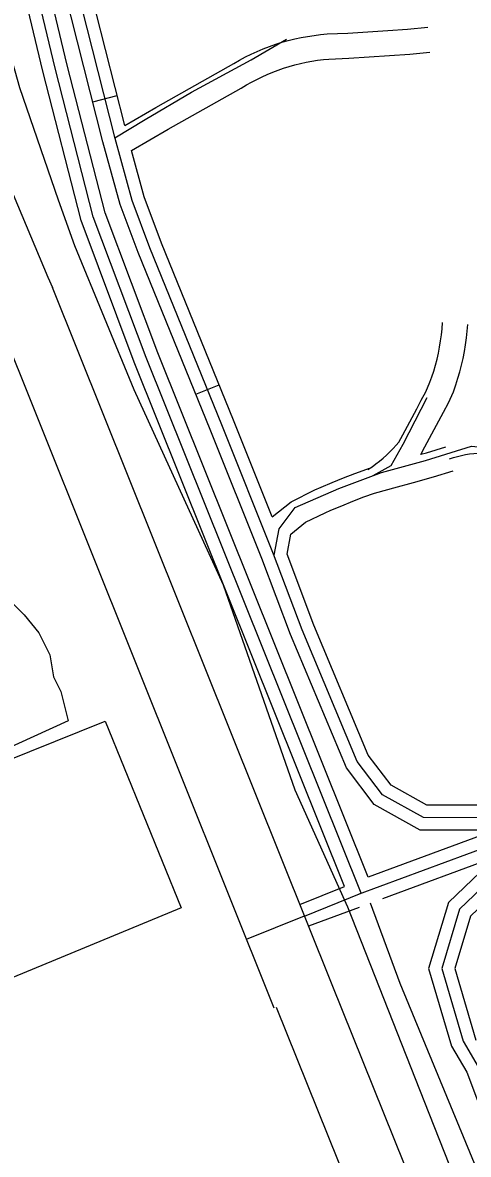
# Model space of a CAD drawing. Extents: x 3694830 to 3732949, y 415201 to 440970.
# Drawn here: x 3710429 to 3710960, y 429171 to 430521 of the extents above; entities that cross this region are included whole.
import ezdxf

# ---------------------------------------------------------------- set-up
doc = ezdxf.new("R2010")
doc.units = 0
for name, color, linetype in [('V-ROAD-CNTR', 7, 'Continuous'), ('V-SITE-OTLN', 7, 'Continuous'), ('V-SITE-VEGE', 7, 'Continuous')]:
    doc.layers.add(name, color=color, linetype=linetype)

msp = doc.modelspace()

# ---------------------------------------------------------------- linework, layer by layer
at = {"layer": 'V-ROAD-CNTR'}
for p, q in [((3710512.7, 430426.8), (3710541.7, 430434.2)), ((3710635.6, 430078), (3710663.4, 430089.3))]:
    msp.add_line(p, q, dxfattribs=at)
for points in [[(3710765.2, 429455.4), (3710832.5, 429482.7), (3710576.2, 430121.6), (3710513.1, 430289.5), (3710467.7, 430466.8), (3710412.5, 430697.3), (3710380, 430918.2), (3710361.1, 431031.4), (3710355.1, 431079.8)], [(3710841, 429501.8), (3710590.2, 430127.1), (3710527.5, 430294.1), (3710482.3, 430470.4), (3710427.2, 430700.2), (3710394.8, 430920.5), (3710375.9, 431033.6), (3710370, 431081.6)], [(3710759.6, 429469.3), (3710813, 429491), (3710562.2, 430116.2), (3710498.8, 430285), (3710453.1, 430463.2), (3710397.7, 430694.5), (3710365.2, 430915.8), (3710346, 431030.7)], [(3710993, 429557.8), (3710902.9, 429558.1), (3710848.2, 429588.7), (3710815, 429632.3), (3710748.4, 429791.5), (3710714.3, 429881.8), (3710652.8, 430035.8), (3710566.9, 430247), (3710545.3, 430304.1), (3710524.8, 430378.9), (3710464.3, 430617.8), (3710442.4, 430703.1), (3710437.6, 430755.3), (3710468, 430826.7), (3710505.8, 430882.2), (3710574.8, 430953.1)], [(3711039.9, 429560.1), (3710982, 429572.9), (3710906.8, 429573), (3710858.3, 429600.2), (3710828.1, 429639.9), (3710762.3, 429797), (3710728.3, 429887.2), (3710666.7, 430041.4), (3710580.9, 430252.5), (3710559.6, 430308.8), (3710539.3, 430382.8), (3710478.8, 430621.5), (3710457.3, 430705.7), (3710452.9, 430753), (3710481.2, 430819.4), (3710517.5, 430872.7), (3710585.5, 430942.7)], [(3710550.8, 430398.4), (3710493.3, 430625.2), (3710472.1, 430708.2), (3710468.2, 430750.6), (3710494.5, 430812.2), (3710529.2, 430863.2), (3710596.3, 430932.2)], [(3710550.8, 430398.4), (3710587.7, 430420), (3710674.6, 430468.7), (3710680.8, 430472.5), (3710687.7, 430476.4), (3710694.6, 430480.1), (3710701.6, 430483.5), (3710708.8, 430486.8), (3710716, 430489.8), (3710723.3, 430492.6), (3710730.8, 430495.2), (3710738.2, 430497.6), (3710745.8, 430499.7), (3710753.4, 430501.6), (3710761.1, 430503.3), (3710768.8, 430504.7), (3710776.5, 430505.9), (3710784.3, 430506.9), (3710792.3, 430507.6), (3710816.6, 430508.7), (3710840.5, 430510), (3710864.3, 430511.6), (3710888.1, 430513.4), (3710912, 430515.6)], [(3710539.1, 430383.7), (3710575.3, 430405.7), (3710630.4, 430438), (3710701.7, 430476.9), (3710743.5, 430501.3)], [(3710558.8, 430368.4), (3710602.6, 430394), (3710689.7, 430442.8), (3710696.1, 430446.7), (3710702.1, 430450.1), (3710708.2, 430453.3), (3710714.5, 430456.4), (3710720.8, 430459.3), (3710727.2, 430462), (3710733.7, 430464.4), (3710740.2, 430466.7), (3710746.8, 430468.8), (3710753.5, 430470.7), (3710760.2, 430472.4), (3710767, 430473.9), (3710773.8, 430475.1), (3710780.7, 430476.2), (3710787.6, 430477.1), (3710794.3, 430477.7), (3710818.1, 430478.8), (3710842.3, 430480.1), (3710866.5, 430481.7), (3710890.6, 430483.5), (3710914.7, 430485.7)], [(3710726.7, 429931.5), (3710680.6, 430047), (3710594.8, 430257.9), (3710573.8, 430313.4), (3710558.8, 430368.4)], [(3710464.4, 430205.4), (3710797.9, 429374)], [(3710395.1, 430177.7), (3710728.6, 429346.2)], [(3710840.7, 429988.2), (3710845.6, 429991.4), (3710850.1, 429994.7), (3710854.6, 429998.1), (3710858.9, 430001.7), (3710863, 430005.4), (3710867, 430009.2), (3710870.9, 430013.2), (3710874.6, 430017.3), (3710877.4, 430020.6), (3710882.3, 430029.6), (3710887.8, 430039.8), (3710893.4, 430050.1), (3710898.9, 430060.4), (3710904.4, 430070.8), (3710909.6, 430080.7), (3710914.7, 430092.1), (3710917, 430098.6), (3710919.3, 430105.6), (3710921.3, 430112.7), (3710923.2, 430119.8), (3710924.8, 430127), (3710926.2, 430134.2), (3710927.4, 430141.4), (3710928.4, 430148.7), (3710929.2, 430156), (3710929.8, 430163.5)], [(3710903.7, 430006.2), (3710908.6, 430015.2), (3710914.2, 430025.6), (3710919.8, 430035.9), (3710925.4, 430046.3), (3710930.9, 430056.7), (3710936.6, 430067.5), (3710942.6, 430080.9), (3710945.5, 430089.1), (3710948, 430096.9), (3710950.3, 430104.8), (3710952.3, 430112.7), (3710954.1, 430120.7), (3710955.7, 430128.8), (3710957.1, 430136.9), (3710958.2, 430145), (3710959.1, 430153.2), (3710959.7, 430161.2)], [(3712351.7, 430097.8), (3711899.9, 429929), (3711495.3, 429736.1), (3710984.1, 429538.6), (3710829.2, 429481.4)], [(3710847.1, 429980.8), (3710868.6, 429992.8), (3710882.9, 430018.4), (3710911.2, 430074.2)], [(3710728.8, 429885.8), (3710734.9, 429917.4), (3710754.1, 429942.8), (3710806.1, 429965.6), (3710857.1, 429984.5), (3710909.3, 429998.7), (3710964.3, 430015.9), (3711005.5, 430011.9), (3711044.4, 429991.6)], [(3710903.9, 430006.3), (3710910.4, 430008.1), (3710933.6, 430015.1)], [(3710937.9, 430000.7), (3710942.6, 430002.4), (3710947.4, 430003.8), (3710952.1, 430005), (3710957, 430006), (3710961.9, 430006.8), (3710966.8, 430007.4), (3710971.7, 430007.8), (3710976.7, 430008.1), (3710981.6, 430008.1), (3710986.5, 430007.9), (3710991.5, 430007.5), (3710996.4, 430006.9), (3711001.3, 430006), (3711006.1, 430005), (3711010.9, 430003.8), (3711015.6, 430002.4), (3711020.3, 430000.8), (3711024.9, 429999), (3711029.5, 429997), (3711033.9, 429994.9)], [(3710777.5, 429963.8), (3710784.8, 429967), (3710798.2, 429972.7), (3710811.7, 429978.2), (3710825.3, 429983.4), (3710839.5, 429988.7), (3710842.8, 429989.6)], [(3710789.6, 429936.3), (3710796.7, 429939.5), (3710809.7, 429945), (3710822.8, 429950.3), (3710835.9, 429955.4), (3710848.6, 429960.1), (3710852.8, 429961.2), (3710871.5, 429966.1), (3710895.2, 429972.6), (3710918.8, 429979.4), (3710942.2, 429986.4)], [(3710726.7, 429931.5), (3710749.2, 429949.5), (3710777.5, 429963.8)], [(3710744.3, 429887.2), (3710748.9, 429911.1), (3710766.3, 429925.4), (3710789.6, 429936.3)], [(3711038.7, 429575.7), (3710983.6, 429587.9), (3710910.8, 429588), (3710868.3, 429611.8), (3710841.2, 429647.5), (3710776.2, 429802.6), (3710744.3, 429887.2)], [(3711048.1, 429563.3), (3711010.9, 429521.9), (3710949.8, 429463.6), (3710928.8, 429393.2), (3710954.2, 429306.4), (3710972.3, 429275.9), (3711043.9, 429084.6), (3711101.7, 428954.9), (3711161.2, 428812.5), (3711214.6, 428659.4), (3711231.1, 428610.9), (3711274.2, 428517), (3711315, 428460), (3711355.4, 428449.2), (3711422.8, 428472.4), (3711502.4, 428508.6)], [(3710993, 429557.8), (3710841, 429501.8)], [(3711056.9, 429550.6), (3711021.7, 429511.4), (3710963, 429455.5), (3710944.4, 429393.2), (3710969.5, 429307.7)], [(3710993.7, 429526.1), (3710858.1, 429476.1)], [(3710993.7, 429526.1), (3710936.6, 429471.7), (3710913.1, 429393.2), (3710940.4, 429300.4), (3710958.7, 429269.4), (3711030, 429078.9), (3711088, 428949), (3711147.2, 428807.1), (3711200.4, 428654.5), (3711217.1, 428605.3), (3711243.2, 428548.7)], [(3711262.8, 428425.9), (3711205.2, 428569.1), (3711115.3, 428794.6), (3711043.2, 428973.1), (3710972.5, 429148.8), (3710879.2, 429375.1), (3710843.8, 429470.9)], [(3710695.8, 429427.9), (3710765, 429456)], [(3710830.2, 429465.8), (3710769.9, 429443.6)], [(3710797.9, 429374), (3711300.6, 428124.7), (3711527.2, 427566.8), (3711704.8, 427131)], [(3710731.2, 429347.1), (3711234, 428097.7), (3711460.6, 427539.7), (3711638.2, 427103.9)]]:
    msp.add_lwpolyline(points, dxfattribs=at)
msp.add_spline([(3710241.8, 431214.2), (3710256.1, 430967.3), (3710315.6, 430659.2), (3710325.1, 430606.6), (3710464.6, 430205.3)], degree=3, dxfattribs=at)
at = {"layer": 'V-SITE-OTLN'}
msp.add_lwpolyline([(3713417.8, 428406), (3711548.7, 427695.6), (3711535.6, 427695.8), (3711525.7, 427699.1), (3711238.5, 428410), (3711122.2, 428694), (3711021.7, 428946.3), (3710913.7, 429219.9), (3710816.6, 429466), (3710754, 429605.6), (3710668.7, 429850.2), (3710561.9, 430083.2), (3710491.5, 430254.8), (3710471.7, 430309.3), (3710425.9, 430443.3), (3710357.4, 430686.1), (3710313.4, 430893.2)], dxfattribs=at)
msp.add_lwpolyline([(3710406, 429377.6), (3710317, 429603.3), (3710527.5, 429687.9), (3710617.9, 429465.3)], close=True, dxfattribs=at)
at = {"layer": 'V-SITE-VEGE'}
msp.add_lwpolyline([(3710404.8, 429841.2), (3710431, 429815), (3710448.4, 429793.2), (3710461.5, 429767), (3710465.8, 429740.8), (3710474.6, 429723.4), (3710483.3, 429688.5), (3710282.7, 429596.9)], dxfattribs=at)

doc.saveas('drawing.dxf')
